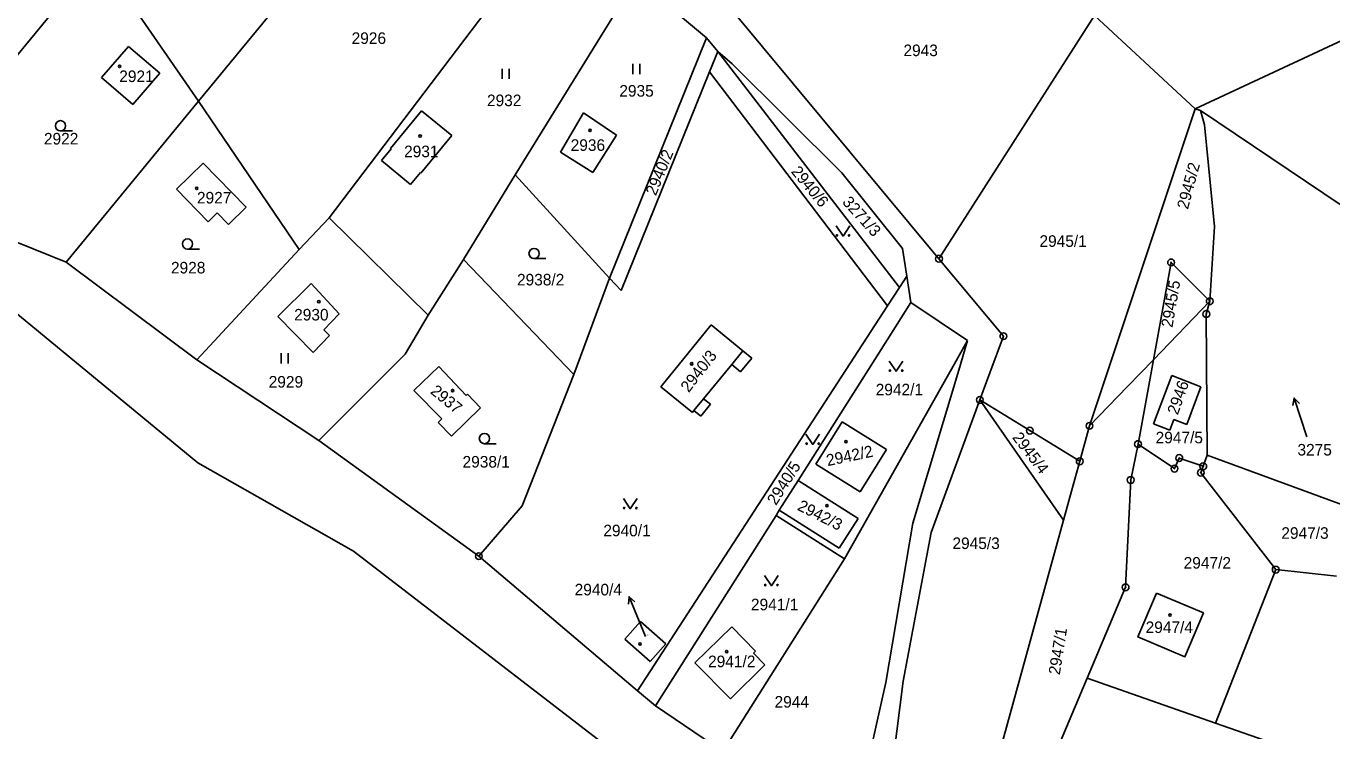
# Model space of a CAD drawing. Extents: x -736345 to -729997, y -1130177 to -1122501.
# Drawn here: x -734767.3 to -734575.4, y -1124566.4 to -1124462.9 of the extents above; entities that cross this region are included whole.
import ezdxf

# ---------------------------------------------------------------- set-up
doc = ezdxf.new("R2010")
doc.units = 0
for name, color, linetype in [('Vrstva 1', 7, 'Continuous'), ('Vrstva 13', 7, 'Continuous'), ('Vrstva 16', 7, 'Continuous'), ('Vrstva 18', 7, 'Continuous'), ('Vrstva 19', 7, 'Continuous'), ('Vrstva 25', 7, 'Continuous'), ('Vrstva 4', 7, 'Continuous')]:
    doc.layers.add(name, color=color, linetype=linetype)

msp = doc.modelspace()

# ---------------------------------------------------------------- linework, layer by layer
at = {"layer": 'Vrstva 1'}
for points in [[(-734688.95, -1124446.43), (-734722.77, -1124491.06)], [(-734756.68, -1124452.6), (-734774.25, -1124473.9)], [(-734741.99, -1124473.9), (-734756.68, -1124452.6)], [(-734695.46, -1124484.76), (-734677.68, -1124455.92)], [(-734677.68, -1124455.92), (-734667.32, -1124464.6)], [(-734730.22, -1124459.68), (-734741.99, -1124473.9)], [(-734663.46, -1124460.67), (-734633.18, -1124497.06)], [(-734610.34, -1124461.34), (-734633.18, -1124497.06)], [(-734752.27, -1124465.88), (-734756.25, -1124470.43)], [(-734747.67, -1124469.8), (-734752.27, -1124465.88)], [(-734681.61, -1124499.93), (-734667.32, -1124464.6)], [(-734667.32, -1124464.6), (-734665.7, -1124466.63)], [(-734665.7, -1124466.63), (-734666.9, -1124469.6)], [(-734665.7, -1124466.63), (-734663.56, -1124468.44)], [(-734639, -1124501.29), (-734665.7, -1124466.63)], [(-734751.62, -1124474.4), (-734747.67, -1124469.8)], [(-734666.9, -1124469.6), (-734679.88, -1124501.71)], [(-734640.74, -1124503.97), (-734666.9, -1124469.6)], [(-734663.56, -1124468.44), (-734647.45, -1124484.43)], [(-734756.25, -1124470.43), (-734751.62, -1124474.4)], [(-734741.99, -1124473.9), (-734761.45, -1124497.56)], [(-734727.18, -1124495.7), (-734741.99, -1124473.9)], [(-734709.24, -1124475.36), (-734713.78, -1124480.85)], [(-734704.76, -1124478.98), (-734709.24, -1124475.36)], [(-734685.41, -1124475.63), (-734688.78, -1124481.43)], [(-734680.56, -1124478.91), (-734685.41, -1124475.63)], [(-734611.06, -1124521.62), (-734595.51, -1124475.02)], [(-734594.75, -1124475.27), (-734595.51, -1124475.02)], [(-734594.75, -1124475.27), (-734571.53, -1124490.91)], [(-734594.15, -1124477.38), (-734594.75, -1124475.27)], [(-734592.71, -1124492.33), (-734594.15, -1124477.38)], [(-734709.32, -1124484.48), (-734704.76, -1124478.98)], [(-734684.05, -1124484.42), (-734680.56, -1124478.91)], [(-734713.68, -1124480.93), (-734715.08, -1124482.63)], [(-734713.78, -1124480.85), (-734713.68, -1124480.93)], [(-734688.78, -1124481.43), (-734684.05, -1124484.42)], [(-734741.33, -1124483.03), (-734745.24, -1124486.87)], [(-734734.99, -1124489.49), (-734741.33, -1124483.03)], [(-734715.08, -1124482.63), (-734710.82, -1124486.15)], [(-734710.82, -1124486.15), (-734709.39, -1124484.42)], [(-734709.39, -1124484.42), (-734709.32, -1124484.48)], [(-734703.03, -1124497.17), (-734695.46, -1124484.76)], [(-734695.46, -1124484.76), (-734681.61, -1124499.93)], [(-734647.45, -1124484.43), (-734638.56, -1124495.58)], [(-734745.24, -1124486.87), (-734740.57, -1124491.63)], [(-734761.45, -1124497.56), (-734785.5, -1124487.85)], [(-734740.57, -1124491.63), (-734739.25, -1124490.33)], [(-734739.25, -1124490.33), (-734737.58, -1124492.03)], [(-734737.58, -1124492.03), (-734734.99, -1124489.49)], [(-734722.77, -1124491.06), (-734727.18, -1124495.7)], [(-734722.77, -1124491.06), (-734708.24, -1124505.34)], [(-734592.71, -1124492.33), (-734593.38, -1124503.31)], [(-734742.26, -1124511.9), (-734727.18, -1124495.7)], [(-734638.56, -1124495.58), (-734637.91, -1124499.62)], [(-734633.18, -1124497.06), (-734623.71, -1124508.44)], [(-734761.45, -1124497.56), (-734742.26, -1124511.9)], [(-734703.03, -1124497.17), (-734708.24, -1124505.34)], [(-734703.03, -1124497.17), (-734686.84, -1124514.09)], [(-734601.67, -1124511.9), (-734599.07, -1124497.61)], [(-734599.07, -1124497.61), (-734593.38, -1124503.31)], [(-734730.36, -1124505.55), (-734725.44, -1124500.72)], [(-734725.44, -1124500.72), (-734721.32, -1124505.16)], [(-734681.61, -1124499.93), (-734686.84, -1124514.09)], [(-734679.88, -1124501.71), (-734681.61, -1124499.93)], [(-734637.91, -1124499.62), (-734639, -1124501.29)], [(-734637.29, -1124503.5), (-734637.91, -1124499.62)], [(-734639, -1124501.29), (-734640.74, -1124503.97)], [(-734769.15, -1124504.78), (-734742.09, -1124527.05)], [(-734640.74, -1124503.97), (-734677.46, -1124560.56)], [(-734637.29, -1124503.5), (-734640.74, -1124508.94)], [(-734637.29, -1124503.5), (-734628.97, -1124509.08)], [(-734601.67, -1124511.9), (-734593.38, -1124503.31)], [(-734593.38, -1124503.31), (-734593.89, -1124505.19)], [(-734725.15, -1124510.85), (-734730.36, -1124505.55)], [(-734721.32, -1124505.16), (-734723.6, -1124507.53)], [(-734711.61, -1124511.07), (-734708.24, -1124505.34)], [(-734593.89, -1124505.19), (-734593.75, -1124525.93)], [(-734722.75, -1124508.35), (-734725.15, -1124510.85)], [(-734723.6, -1124507.53), (-734722.75, -1124508.35)], [(-734666.65, -1124506.79), (-734674.07, -1124515.9)], [(-734661.99, -1124510.61), (-734666.65, -1124506.79)], [(-734623.71, -1124508.44), (-734625.7, -1124513.82)], [(-734640.74, -1124508.94), (-734653.87, -1124529.64)], [(-734630.91, -1124512.52), (-734628.97, -1124509.08)], [(-734630.27, -1124513.43), (-734628.97, -1124509.08)], [(-734742.26, -1124511.9), (-734724.31, -1124523.75)], [(-734724.31, -1124523.75), (-734711.61, -1124511.07)], [(-734662.33, -1124513.68), (-734660.69, -1124511.68)], [(-734660.69, -1124511.68), (-734661.99, -1124510.61)], [(-734605.48, -1124515.84), (-734601.67, -1124511.9)], [(-734603.93, -1124524.3), (-734601.67, -1124511.9)], [(-734706.66, -1124512.92), (-734710.33, -1124516.41)], [(-734702.66, -1124517.14), (-734706.66, -1124512.92)], [(-734686.84, -1124514.09), (-734694.43, -1124533.39)], [(-734667.76, -1124517.64), (-734663.63, -1124512.61)], [(-734663.63, -1124512.61), (-734662.33, -1124513.68)], [(-734647.05, -1124541.15), (-734630.91, -1124512.52)], [(-734637, -1124535.91), (-734630.27, -1124513.43)], [(-734625.7, -1124513.82), (-734627.17, -1124517.82)], [(-734598.98, -1124514.24), (-734601.66, -1124521.32)], [(-734594.68, -1124515.87), (-734598.98, -1124514.24)], [(-734674.07, -1124515.9), (-734669.4, -1124519.64)], [(-734611.06, -1124521.62), (-734605.48, -1124515.84)], [(-734594.68, -1124515.87), (-734596.77, -1124521.4)], [(-734710.33, -1124516.41), (-734706.25, -1124520.61)], [(-734702.46, -1124516.95), (-734702.66, -1124517.14)], [(-734700.53, -1124518.99), (-734702.46, -1124516.95)], [(-734666.76, -1124518.45), (-734667.76, -1124517.64)], [(-734634.35, -1124537.3), (-734627.17, -1124517.82)], [(-734627.17, -1124517.82), (-734619.83, -1124522.32)], [(-734614.86, -1124535.46), (-734627.17, -1124517.82)], [(-734704.83, -1124523.14), (-734700.53, -1124518.99)], [(-734669.4, -1124519.64), (-734669.19, -1124519.38)], [(-734669.19, -1124519.38), (-734668.19, -1124520.2)], [(-734668.19, -1124520.2), (-734666.76, -1124518.45)], [(-734706.25, -1124520.61), (-734706.78, -1124521.13)], [(-734706.78, -1124521.13), (-734704.83, -1124523.14)], [(-734647.39, -1124521.01), (-734651.29, -1124527.25)], [(-734640.87, -1124525.09), (-734647.39, -1124521.01)], [(-734612.49, -1124526.83), (-734611.06, -1124521.62)], [(-734601.66, -1124521.32), (-734599.23, -1124522.24)], [(-734599.23, -1124522.24), (-734598.66, -1124520.68)], [(-734598.66, -1124520.68), (-734596.77, -1124521.4)], [(-734700.8, -1124540.77), (-734724.31, -1124523.75)], [(-734619.83, -1124522.32), (-734612.49, -1124526.83)], [(-734644.77, -1124531.32), (-734640.87, -1124525.09)], [(-734603.93, -1124524.3), (-734605, -1124529.57)], [(-734598.57, -1124527.91), (-734603.93, -1124524.3)], [(-734593.75, -1124525.93), (-734594.35, -1124527.56)], [(-734572.01, -1124533.89), (-734593.75, -1124525.93)], [(-734719.23, -1124540.01), (-734742.09, -1124527.05)], [(-734651.29, -1124527.25), (-734644.77, -1124531.32)], [(-734612.49, -1124526.83), (-734613.69, -1124531.21)], [(-734597.87, -1124526.35), (-734598.57, -1124527.91)], [(-734594.35, -1124527.56), (-734597.87, -1124526.35)], [(-734594.7, -1124528.5), (-734594.35, -1124527.56)], [(-734653.87, -1124529.64), (-734656.64, -1124534.01)], [(-734645.07, -1124535.22), (-734653.87, -1124529.64)], [(-734605, -1124529.57), (-734605.76, -1124545.34)], [(-734583.69, -1124542.75), (-734594.7, -1124528.5)], [(-734613.69, -1124531.21), (-734614.86, -1124535.46)], [(-734694.43, -1124533.39), (-734700.8, -1124540.77)], [(-734657.12, -1124534.77), (-734674.86, -1124562.77)], [(-734656.64, -1124534.01), (-734657.12, -1124534.77)], [(-734647.05, -1124541.15), (-734657.12, -1124534.77)], [(-734656.64, -1124534.01), (-734647.83, -1124539.6)], [(-734647.83, -1124539.6), (-734645.07, -1124535.22)], [(-734614.86, -1124535.46), (-734628.68, -1124585.65)], [(-734640.98, -1124559.33), (-734637, -1124535.91)], [(-734638.46, -1124559.15), (-734634.35, -1124537.3)], [(-734674.27, -1124574.64), (-734719.23, -1124540.01)], [(-734677.46, -1124560.56), (-734700.8, -1124540.77)], [(-734647.05, -1124541.15), (-734664.93, -1124569.49)], [(-734583.69, -1124542.75), (-734592.52, -1124565.3)], [(-734574.75, -1124543.71), (-734583.69, -1124542.75)], [(-734605.76, -1124545.34), (-734611.41, -1124558.7)], [(-734601.22, -1124546.18), (-734594.31, -1124549.1), (-734597.03, -1124555.55), (-734603.94, -1124552.63), (-734601.22, -1124546.18)], [(-734677.03, -1124550.38), (-734679.33, -1124552.96)], [(-734673.31, -1124553.64), (-734677.03, -1124550.38)], [(-734669.04, -1124556.42), (-734663.64, -1124551.13)], [(-734663.64, -1124551.13), (-734660.12, -1124554.71)], [(-734679.33, -1124552.96), (-734675.6, -1124556.24)], [(-734675.6, -1124556.24), (-734673.31, -1124553.64)], [(-734660.12, -1124554.71), (-734660.44, -1124555.02)], [(-734663.82, -1124561.74), (-734669.04, -1124556.42)], [(-734660.44, -1124555.02), (-734658.75, -1124556.74)], [(-734658.75, -1124556.74), (-734663.82, -1124561.74)], [(-734646.22, -1124582.74), (-734640.98, -1124559.33)], [(-734641.76, -1124585.45), (-734638.46, -1124559.15)], [(-734611.41, -1124558.7), (-734617.64, -1124573.45)], [(-734592.52, -1124565.3), (-734611.41, -1124558.7)], [(-734674.86, -1124562.77), (-734677.46, -1124560.56)], [(-734674.86, -1124562.77), (-734664.93, -1124569.49)], [(-734592.52, -1124565.3), (-734579.22, -1124569.95)]]:
    msp.add_lwpolyline(points, dxfattribs=at)
at = {"layer": 'Vrstva 13'}
for points in [[(-734595.51, -1124475.02), (-734519.63, -1124439.61)], [(-734610.34, -1124461.34), (-734595.51, -1124475.02)]]:
    msp.add_lwpolyline(points, dxfattribs=at)
at = {"layer": 'Vrstva 16'}
msp.add_lwpolyline([(-734676.3, -1124552.59), (-734677.57, -1124549.5)], dxfattribs=at)
at = {"layer": 'Vrstva 25'}
for points in [[(-734697.387, -1124470.645), (-734697.387, -1124469.145)], [(-734696.353, -1124470.645), (-734696.353, -1124469.145)], [(-734678.177, -1124469.935), (-734678.177, -1124468.435)], [(-734677.143, -1124469.935), (-734677.143, -1124468.435)], [(-734762.28, -1124478.28), (-734760.53, -1124478.28)], [(-734648.28, -1124492.25), (-734647.28, -1124493.75), (-734646.28, -1124492.25)], [(-734743.61, -1124495.65), (-734741.86, -1124495.65)], [(-734692.68, -1124497.05), (-734690.93, -1124497.05)], [(-734729.867, -1124512.445), (-734729.867, -1124510.945)], [(-734728.833, -1124512.445), (-734728.833, -1124510.945)], [(-734640.48, -1124512.11), (-734639.48, -1124513.61), (-734638.48, -1124512.11)], [(-734581.166, -1124518.655), (-734581.002, -1124517.549), (-734580.216, -1124518.344)], [(-734579.138, -1124523.251), (-734581.002, -1124517.549)], [(-734652.74, -1124522.84), (-734651.74, -1124524.34), (-734650.74, -1124522.84)], [(-734699.98, -1124524.24), (-734698.23, -1124524.24)], [(-734679.54, -1124532.3), (-734678.54, -1124533.8), (-734677.54, -1124532.3)], [(-734658.81, -1124543.61), (-734657.81, -1124545.11), (-734656.81, -1124543.61)], [(-734678.794, -1124547.842), (-734678.713, -1124546.727), (-734677.869, -1124547.461)], [(-734677.57, -1124549.5), (-734678.713, -1124546.727)]]:
    msp.add_lwpolyline(points, dxfattribs=at)
for centre, radius in [((-734753.59, -1124468.81), 0.175), ((-734762.28, -1124477.53), 0.75), ((-734709.42, -1124479.05), 0.175), ((-734684.45, -1124478.21), 0.175), ((-734742.25, -1124486.72), 0.175), ((-734743.61, -1124494.9), 0.75), ((-734648.18, -1124493.65), 0.1), ((-734646.38, -1124493.65), 0.1), ((-734692.68, -1124496.3), 0.75), ((-734633.18, -1124497.06), 0.5), ((-734633.18, -1124497.06), 0.032), ((-734599.07, -1124497.61), 0.5), ((-734599.07, -1124497.61), 0.032), ((-734593.38, -1124503.31), 0.5), ((-734724.31, -1124503.39), 0.175), ((-734593.89, -1124505.19), 0.5), ((-734593.38, -1124503.31), 0.032), ((-734593.89, -1124505.19), 0.032), ((-734623.71, -1124508.44), 0.5), ((-734623.71, -1124508.44), 0.032), ((-734669.52, -1124512.51), 0.175), ((-734640.38, -1124513.51), 0.1), ((-734638.58, -1124513.51), 0.1), ((-734704.66, -1124516.43), 0.175), ((-734627.17, -1124517.82), 0.5), ((-734627.17, -1124517.82), 0.032), ((-734619.83, -1124522.32), 0.5), ((-734611.06, -1124521.62), 0.5), ((-734611.06, -1124521.62), 0.032), ((-734699.98, -1124523.49), 0.75), ((-734646.85, -1124523.95), 0.175), ((-734619.83, -1124522.32), 0.032), ((-734603.93, -1124524.3), 0.5), ((-734652.64, -1124524.24), 0.1), ((-734650.84, -1124524.24), 0.1), ((-734603.93, -1124524.3), 0.032), ((-734597.87, -1124526.35), 0.5), ((-734612.49, -1124526.83), 0.5), ((-734612.49, -1124526.83), 0.032), ((-734598.57, -1124527.91), 0.5), ((-734597.87, -1124526.35), 0.032), ((-734594.35, -1124527.56), 0.5), ((-734594.35, -1124527.56), 0.032), ((-734605, -1124529.57), 0.5), ((-734605, -1124529.57), 0.032), ((-734598.57, -1124527.91), 0.032), ((-734594.7, -1124528.5), 0.5), ((-734594.7, -1124528.5), 0.032), ((-734679.44, -1124533.7), 0.1), ((-734677.64, -1124533.7), 0.1), ((-734649.64, -1124533.36), 0.175), ((-734700.8, -1124540.77), 0.5), ((-734700.8, -1124540.77), 0.032), ((-734583.69, -1124542.75), 0.5), ((-734583.69, -1124542.75), 0.032), ((-734658.71, -1124545.01), 0.1), ((-734656.91, -1124545.01), 0.1), ((-734605.76, -1124545.34), 0.5), ((-734605.76, -1124545.34), 0.032), ((-734599.21, -1124549.43), 0.175), ((-734677.1, -1124553.67), 0.175), ((-734664.37, -1124554.78), 0.175)]:
    msp.add_circle(centre, radius, dxfattribs=at)
at = {"layer": 'Vrstva 4'}
for points in [[(-734661.99, -1124510.61), (-734663.63, -1124512.61)], [(-734667.76, -1124517.64), (-734669.19, -1124519.38)]]:
    msp.add_lwpolyline(points, dxfattribs=at)

# ---------------------------------------------------------------- texts
at = {"layer": 'Vrstva 16'}
msp.add_text('2940/4', height=1.7, dxfattribs=at).set_placement((-734686.717, -1124546.53))
at = {"layer": 'Vrstva 18'}
for s, p in [('2926', (-734719.49, -1124465.51)), ('2943', (-734638.4, -1124467.3)), ('2935', (-734680.15, -1124473.25)), ('2932', (-734699.6, -1124474.65)), ('2922', (-734764.71, -1124480.28)), ('2945/1', (-734618.41, -1124495.32)), ('2928', (-734746.04, -1124499.23)), ('2938/2', (-734695.19, -1124500.99)), ('2929', (-734731.68, -1124516)), ('2942/1', (-734642.48, -1124517.14)), ('2947/5', (-734601.34, -1124524.19)), ('3275', (-734580.5, -1124525.98)), ('2938/1', (-734703.19, -1124527.75)), ('2940/1', (-734682.5, -1124537.85)), ('2947/3', (-734582.87, -1124538.22)), ('2945/3', (-734631.2, -1124539.72)), ('2947/2', (-734597.22, -1124542.6)), ('2941/1', (-734660.81, -1124548.72)), ('2944', (-734657.34, -1124563.02))]:
    msp.add_text(s, height=1.7, dxfattribs=at).set_placement(p)
for s, rotation, p in [('2940/2', 67.70054, (-734674.789, -1124487.9)), ('2940/6', 309.70246, (-734654.999, -1124484.306)), ('2945/2', 75.0006, (-734596.601, -1124489.906)), ('3271/3', 312.30248, (-734647.488, -1124488.823)), ('2945/5', 80.30064, (-734598.873, -1124507.25)), ('2946', 70.60056, (-734598.092, -1124520.115)), ('2945/4', 307.50244, (-734622.5, -1124523.346)), ('2940/5', 57.70046, (-734657.132, -1124533.405)), ('2947/1', 81.00064, (-734615.426, -1124558.282))]:
    msp.add_text(s, height=1.7, rotation=rotation, dxfattribs=at).set_placement(p)
at = {"layer": 'Vrstva 19'}
for s, height, p in [('2921', 1.7, (-734753.64, -1124471.11)), ('2936', 1.7, (-734687.3, -1124481.22)), ('2931', 1.7, (-734711.78, -1124482.15)), ('2927', 1.7, (-734742.22, -1124488.95)), ('2930', 1.7, (-734727.94, -1124506.14)), ('2947/4', 1.7, (-734602.808, -1124552.06)), ('2940/4', 0.1, (-734676.1, -1124552.39)), ('2941/2', 1.7, (-734667.11, -1124557.08))]:
    msp.add_text(s, height=height, dxfattribs=at).set_placement(p)
for s, rotation, p in [('2940/3', 52.30042, (-734669.955, -1124516.83)), ('2937', 320.40255, (-734708.039, -1124516.744)), ('2942/2', 11.90009, (-734649.546, -1124527.554)), ('2942/3', 333.10265, (-734654.112, -1124533.913))]:
    msp.add_text(s, height=1.7, rotation=rotation, dxfattribs=at).set_placement(p)

doc.saveas('drawing.dxf')
